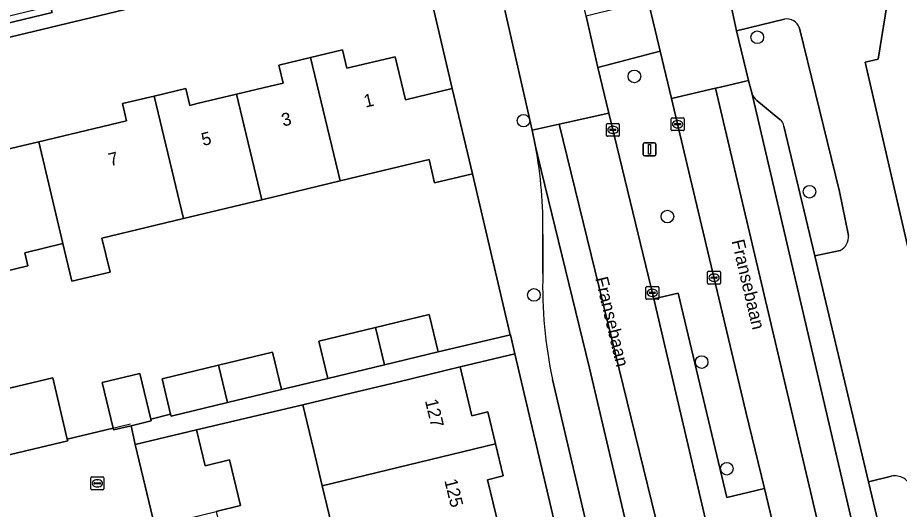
# Model space of a CAD drawing. Extents: x 158455 to 159797, y 387218 to 388672.
# Drawn here: x 159252.5 to 159320.9, y 388528.7 to 388566.8 of the extents above; entities that cross this region are included whole.
import ezdxf

# ---------------------------------------------------------------- set-up
doc = ezdxf.new("R2010")
doc.units = 0
for name, color, linetype in [('IMGEO_Berm_groen', 7, 'Continuous'), ('IMGEO_Boom', 7, 'Continuous'), ('IMGEO_Erf', 7, 'Continuous'), ('IMGEO_Kolk', 7, 'Continuous'), ('IMGEO_Lichtmast', 7, 'Continuous'), ('IMGEO_Muur', 7, 'Continuous'), ('IMGEO_Openbare_ruimte_label', 7, 'Continuous'), ('IMGEO_Pand', 7, 'Continuous'), ('IMGEO_Pand_nummerreeks', 7, 'Continuous'), ('IMGEO_Parkeervlak_open', 7, 'Continuous'), ('IMGEO_Rijbaan_lokaal_gesloten', 7, 'Continuous'), ('IMGEO_Rijbaan_lokaal_open', 7, 'Continuous'), ('IMGEO_Rioolput', 7, 'Continuous'), ('IMGEO_Voetpad_gesloten', 7, 'Continuous'), ('IMGEO_Voetpad_open', 7, 'Continuous')]:
    doc.layers.add(name, color=color, linetype=linetype)

msp = doc.modelspace()

# ---------------------------------------------------------------- linework, layer by layer
at = {"layer": 'IMGEO_Berm_groen'}
for points in [[(159311.989, 388566.681), (159308.276, 388565.778), (159309.186, 388561.927), (159309.442, 388560.963)], [(159316.949, 388549.917), (159316.248, 388553.315), (159313.142, 388565.998)], [(159309.848, 388560.384), (159311.627, 388558.909)], [(159311.938, 388558.396), (159314.351, 388548.346), (159316.303, 388548.758)], [(159320.275, 388531.239), (159318.509, 388530.806), (159320.747, 388521.382)]]:
    msp.add_lwpolyline(points, dxfattribs=at)
for points in [[(159304.216, 388556.368), (159303.215, 388560.536), (159302.346, 388564.2), (159297.493, 388562.948), (159298.355, 388559.405), (159299.393, 388555.131), (159301.838, 388544.989), (159303.732, 388545.439), (159307.501, 388529.585), (159310.423, 388530.28), (159308.992, 388536.244)], [(159310.423, 388530.28), (159307.501, 388529.585), (159303.732, 388545.439), (159301.838, 388544.989), (159306.318, 388525.904), (159308.268, 388526.363), (159311.99, 388510.71), (159314.908, 388511.404), (159314.359, 388513.883)]]:
    msp.add_lwpolyline(points, close=True, dxfattribs=at)
for centre, radius, start, end in [((159312.201, 388565.724), 0.98, 16.23268, 102.48506), ((159310.495, 388561.27), 1.097, 196.23875, 233.83822), ((159311.279, 388558.347), 0.661, 4.21918, 58.23248), ((159315.795, 388549.801), 1.16, 295.99008, 5.74134), ((159320.566, 388530.007), 1.266, 12.95899, 103.30759)]:
    msp.add_arc(centre, radius, start, end, dxfattribs=at)
at = {"layer": 'IMGEO_Boom'}
for centre in [(159309.871, 388565.286), (159300.34, 388562.249), (159291.74, 388558.818), (159313.926, 388553.302), (159302.902, 388551.382), (159292.55, 388545.3), (159305.563, 388540.097), (159307.514, 388531.82)]:
    msp.add_circle(centre, 0.489, dxfattribs=at)
at = {"layer": 'IMGEO_Erf'}
for points in [[(159321.822, 388579.463), (159319.251, 388563.589), (159318.243, 388563.354), (159321.662, 388548.573)], [(159251.163, 388556.468), (159254.128, 388557.18), (159260.935, 388558.814), (159260.618, 388560.137), (159263.078, 388560.727), (159265.533, 388561.316), (159265.849, 388560), (159266.433, 388560.14), (159269.468, 388560.868), (159272.078, 388561.495), (159273.084, 388561.736), (159272.749, 388563.132), (159275.218, 388563.724), (159277.687, 388564.317), (159278.032, 388562.879), (159281.783, 388563.779), (159282.586, 388560.433), (159286.217, 388561.305), (159283.92, 388571.058), (159281.545, 388572.417), (159236.772, 388561.672)], [(159287.772, 388554.703), (159284.845, 388554), (159284.412, 388555.798), (159279.551, 388554.631), (159277.518, 388554.143), (159271.431, 388552.682), (159265.358, 388551.225), (159259.029, 388549.706), (159259.664, 388547.071), (159256.707, 388546.365), (159256.013, 388549.278), (159253.047, 388548.571), (159253.291, 388547.551), (159247.068, 388546.065)], [(159249.131, 388537.422), (159255.216, 388538.874), (159256.349, 388534.12), (159259.903, 388534.976), (159259.061, 388538.508), (159261.979, 388539.204), (159262.82, 388535.677), (159264.358, 388536.046), (159263.698, 388538.799), (159268.087, 388539.852), (159272.273, 388540.857), (159272.968, 388537.96), (159276.553, 388538.82), (159275.858, 388541.717), (159280.248, 388542.771), (159284.433, 388543.775), (159285.128, 388540.878), (159290.718, 388542.194), (159290.712, 388542.218), (159287.772, 388554.703)]]:
    msp.add_lwpolyline(points, dxfattribs=at)
for points in [[(159291.065, 388540.725), (159286.821, 388539.723), (159287.738, 388535.928), (159288.971, 388536.226), (159289.57, 388533.748), (159290.169, 388531.268), (159288.945, 388530.972), (159289.82, 388527.349), (159290.696, 388523.725), (159291.961, 388524.03), (159292.556, 388521.57), (159293.151, 388519.108), (159291.921, 388518.81), (159292.85, 388514.966), (159296.92, 388515.927)], [(159277.339, 388524.334), (159277.606, 388524.398), (159276.132, 388530.494), (159275.47, 388533.231), (159274.613, 388536.772), (159266.377, 388534.841), (159267.05, 388532.044), (159268.934, 388532.5), (159269.792, 388528.959), (159267.902, 388528.501), (159269.367, 388522.407), (159270.832, 388516.318), (159274.293, 388517.155), (159275.81, 388510.878), (159284.463, 388512.939), (159282.939, 388519.245), (159278.785, 388518.241)]]:
    msp.add_lwpolyline(points, close=True, dxfattribs=at)
at = {"layer": 'IMGEO_Kolk'}
for p, q in [((159303.193, 388558.116), (159303.193, 388558.968)), ((159303.268, 388559.042), (159304.12, 388559.042)), ((159303.681, 388558.822), (159303.706, 388558.822)), ((159304.194, 388558.968), (159304.194, 388558.116)), ((159298.17, 388557.678), (159298.17, 388558.53)), ((159298.245, 388558.604), (159299.097, 388558.604)), ((159298.429, 388558.098), (159298.429, 388558.11)), ((159298.867, 388558.061), (159298.469, 388558.061)), ((159298.472, 388558.147), (159298.87, 388558.147)), ((159298.658, 388558.384), (159298.683, 388558.384)), ((159298.913, 388558.11), (159298.913, 388558.098)), ((159299.171, 388558.53), (159299.171, 388557.678)), ((159304.12, 388558.042), (159303.268, 388558.042)), ((159303.452, 388558.536), (159303.452, 388558.548)), ((159303.89, 388558.499), (159303.492, 388558.499)), ((159303.495, 388558.585), (159303.893, 388558.585)), ((159303.704, 388558.262), (159303.679, 388558.262)), ((159303.936, 388558.548), (159303.936, 388558.536)), ((159299.097, 388557.604), (159298.245, 388557.604)), ((159298.681, 388557.824), (159298.656, 388557.824)), ((159306.023, 388546.206), (159306.023, 388547.058)), ((159306.098, 388547.132), (159306.95, 388547.132)), ((159307.024, 388547.058), (159307.024, 388546.206)), ((159306.282, 388546.626), (159306.282, 388546.638)), ((159306.72, 388546.589), (159306.322, 388546.589)), ((159306.325, 388546.675), (159306.723, 388546.675)), ((159306.534, 388546.352), (159306.509, 388546.352)), ((159306.511, 388546.912), (159306.536, 388546.912)), ((159306.766, 388546.638), (159306.766, 388546.626)), ((159301.227, 388545.037), (159301.227, 388545.889)), ((159301.302, 388545.963), (159302.154, 388545.963)), ((159301.715, 388545.743), (159301.74, 388545.743)), ((159302.228, 388545.889), (159302.228, 388545.037)), ((159306.95, 388546.132), (159306.098, 388546.132)), ((159302.154, 388544.963), (159301.302, 388544.963)), ((159301.486, 388545.457), (159301.486, 388545.469)), ((159301.924, 388545.42), (159301.526, 388545.42)), ((159301.529, 388545.506), (159301.927, 388545.506)), ((159301.738, 388545.183), (159301.713, 388545.183)), ((159301.97, 388545.469), (159301.97, 388545.457))]:
    msp.add_line(p, q, dxfattribs=at)
for points in [[(159303.193, 388558.116), (159303.193, 388558.968)], [(159303.268, 388559.042), (159304.12, 388559.042)], [(159304.194, 388558.968), (159304.194, 388558.116)], [(159298.17, 388557.678), (159298.17, 388558.53)], [(159298.245, 388558.604), (159299.097, 388558.604)], [(159299.171, 388558.53), (159299.171, 388557.678)], [(159304.12, 388558.042), (159303.268, 388558.042)], [(159299.097, 388557.604), (159298.245, 388557.604)], [(159306.023, 388546.206), (159306.023, 388547.058)], [(159306.098, 388547.132), (159306.95, 388547.132)], [(159307.024, 388547.058), (159307.024, 388546.206)], [(159301.227, 388545.037), (159301.227, 388545.889)], [(159301.302, 388545.963), (159302.154, 388545.963)], [(159302.228, 388545.889), (159302.228, 388545.037)], [(159306.95, 388546.132), (159306.098, 388546.132)], [(159302.154, 388544.963), (159301.302, 388544.963)]]:
    msp.add_lwpolyline(points, dxfattribs=at)
for centre, radius, start, end in [((159303.27, 388558.966), 0.0765, 91.55205, 178.44795), ((159303.27, 388558.966), 0.0765, 91.55205, 178.44795), ((159304.118, 388558.966), 0.0765, 1.55205, 88.44795), ((159304.118, 388558.966), 0.0765, 1.55205, 88.44795), ((159298.247, 388558.528), 0.0765, 91.55205, 178.44795), ((159298.247, 388558.528), 0.0765, 91.55205, 178.44795), ((159298.469, 388558.107), 0.0403, 85.87752, 175.75265), ((159298.466, 388558.097), 0.0366, 178.93798, 274.71019), ((159298.87, 388558.104), 0.043, 264.86636, 352.45326), ((159298.874, 388558.109), 0.0386, 1.73085, 96.63898), ((159299.095, 388558.528), 0.0765, 1.55205, 88.44795), ((159299.095, 388558.528), 0.0765, 1.55205, 88.44795), ((159303.27, 388558.118), 0.0765, 181.55205, 268.44795), ((159303.27, 388558.118), 0.0765, 181.55205, 268.44795), ((159303.492, 388558.545), 0.0403, 85.87752, 175.75265), ((159303.489, 388558.535), 0.0366, 178.93798, 274.71019), ((159303.893, 388558.542), 0.043, 264.86636, 352.45326), ((159303.897, 388558.547), 0.0386, 1.73085, 96.63898), ((159304.118, 388558.118), 0.0765, 271.55205, 358.44795), ((159304.118, 388558.118), 0.0765, 271.55205, 358.44795), ((159298.247, 388557.68), 0.0765, 181.55205, 268.44795), ((159298.247, 388557.68), 0.0765, 181.55205, 268.44795), ((159299.095, 388557.68), 0.0765, 271.55205, 358.44795), ((159299.095, 388557.68), 0.0765, 271.55205, 358.44795), ((159306.1, 388547.056), 0.0765, 91.55205, 178.44795), ((159306.1, 388547.056), 0.0765, 91.55205, 178.44795), ((159306.948, 388547.056), 0.0765, 1.55205, 88.44795), ((159306.948, 388547.056), 0.0765, 1.55205, 88.44795), ((159306.322, 388546.635), 0.0403, 85.87752, 175.75265), ((159306.319, 388546.625), 0.0366, 178.93798, 274.71019), ((159306.723, 388546.632), 0.043, 264.86636, 352.45326), ((159306.727, 388546.637), 0.0386, 1.73085, 96.63898), ((159301.304, 388545.887), 0.0765, 91.55205, 178.44795), ((159301.304, 388545.887), 0.0765, 91.55205, 178.44795), ((159302.152, 388545.887), 0.0765, 1.55205, 88.44795), ((159302.152, 388545.887), 0.0765, 1.55205, 88.44795), ((159306.1, 388546.208), 0.0765, 181.55205, 268.44795), ((159306.1, 388546.208), 0.0765, 181.55205, 268.44795), ((159306.948, 388546.208), 0.0765, 271.55205, 358.44795), ((159306.948, 388546.208), 0.0765, 271.55205, 358.44795), ((159301.304, 388545.039), 0.0765, 181.55205, 268.44795), ((159301.304, 388545.039), 0.0765, 181.55205, 268.44795), ((159301.526, 388545.466), 0.0403, 85.87752, 175.75265), ((159301.523, 388545.456), 0.0366, 178.93798, 274.71019), ((159301.927, 388545.463), 0.043, 264.86636, 352.45326), ((159301.931, 388545.468), 0.0386, 1.73085, 96.63898), ((159302.152, 388545.039), 0.0765, 271.55205, 358.44795), ((159302.152, 388545.039), 0.0765, 271.55205, 358.44795)]:
    msp.add_arc(centre, radius, start, end, dxfattribs=at)
for centre, major_axis, ratio, start_param, end_param in [((159303.68, 388558.542), (-0.387, 0.002), 0.722429, 4.712389, 7.853982), ((159303.705, 388558.542), (-0.39, 0.002), 0.717154, 1.570796, 4.712389), ((159298.657, 388558.104), (-0.387, 0.002), 0.722429, 4.712389, 7.853982), ((159298.682, 388558.104), (-0.39, 0.002), 0.717154, 1.570796, 4.712389), ((159306.51, 388546.632), (-0.387, 0.002), 0.722429, 4.712389, 7.853982), ((159306.535, 388546.632), (-0.39, 0.002), 0.717154, 1.570796, 4.712389), ((159301.714, 388545.463), (-0.387, 0.002), 0.722429, 4.712389, 7.853982), ((159301.739, 388545.463), (-0.39, 0.002), 0.717154, 1.570796, 4.712389)]:
    msp.add_ellipse(centre, major_axis=major_axis, ratio=ratio, start_param=start_param, end_param=end_param, dxfattribs=at)
at = {"layer": 'IMGEO_Lichtmast'}
for p, q in [((159301.023, 388556.197), (159301.023, 388556.997)), ((159301.023, 388556.997), (159301.023, 388556.197)), ((159301.123, 388557.097), (159301.913, 388557.097)), ((159301.913, 388557.097), (159301.123, 388557.097)), ((159302.013, 388556.997), (159302.013, 388556.197)), ((159302.013, 388556.197), (159302.013, 388556.997)), ((159301.913, 388556.097), (159301.123, 388556.097)), ((159301.123, 388556.097), (159301.913, 388556.097))]:
    msp.add_line(p, q, dxfattribs=at)
msp.add_lwpolyline([(159301.443, 388556.972), (159301.593, 388556.972), (159301.593, 388556.222), (159301.443, 388556.222), (159301.443, 388556.972)], dxfattribs=at)
for centre, start, end in [((159301.123, 388556.997), 90, 180), ((159301.123, 388556.997), 90, 180), ((159301.913, 388556.997), 0, 90), ((159301.913, 388556.997), 360, 90), ((159301.123, 388556.197), 180, 270), ((159301.123, 388556.197), 180, 270), ((159301.913, 388556.197), 270, 0), ((159301.913, 388556.197), 270, 0)]:
    msp.add_arc(centre, 0.1, start, end, dxfattribs=at)
at = {"layer": 'IMGEO_Muur'}
for points in [[(159290.712, 388542.218), (159287.772, 388554.703)], [(159256.349, 388534.12), (159261.262, 388535.303)]]:
    msp.add_lwpolyline(points, dxfattribs=at)
at = {"layer": 'IMGEO_Pand'}
for points in [[(159275.218, 388563.724), (159277.518, 388554.143), (159279.551, 388554.631), (159284.412, 388555.798), (159284.845, 388554), (159287.772, 388554.703), (159286.217, 388561.305), (159282.586, 388560.433), (159281.783, 388563.779), (159278.032, 388562.879), (159277.687, 388564.317)], [(159269.468, 388560.868), (159271.431, 388552.682), (159277.518, 388554.143), (159275.218, 388563.724), (159272.749, 388563.132), (159273.084, 388561.736), (159272.078, 388561.495)], [(159263.078, 388560.727), (159260.618, 388560.137), (159260.935, 388558.814), (159254.128, 388557.18), (159256.013, 388549.278), (159256.707, 388546.365), (159259.664, 388547.071), (159259.029, 388549.706), (159265.358, 388551.225)], [(159263.078, 388560.727), (159265.358, 388551.225), (159271.431, 388552.682), (159269.468, 388560.868), (159266.433, 388560.14), (159265.849, 388560), (159265.533, 388561.316)], [(159256.013, 388549.278), (159254.128, 388557.18), (159251.163, 388556.468), (159250.689, 388558.452), (159246.971, 388557.564), (159246.654, 388558.895), (159244.15, 388558.297), (159246.432, 388548.733), (159247.068, 388546.065), (159253.291, 388547.551), (159253.047, 388548.571)], [(159280.248, 388542.771), (159280.943, 388539.874), (159285.128, 388540.878), (159284.433, 388543.775)], [(159280.248, 388542.771), (159275.858, 388541.717), (159276.553, 388538.82), (159280.943, 388539.874)], [(159268.782, 388536.955), (159272.968, 388537.96), (159272.273, 388540.857), (159268.087, 388539.852)], [(159268.087, 388539.852), (159263.698, 388538.799), (159264.358, 388536.046), (159264.393, 388535.902), (159268.782, 388536.955)], [(159288.971, 388536.226), (159287.738, 388535.928), (159286.821, 388539.723), (159281.961, 388538.548), (159278.477, 388537.706), (159274.613, 388536.772), (159275.47, 388533.231), (159276.132, 388530.494), (159289.57, 388533.748)], [(159250.299, 388532.525), (159256.383, 388533.977), (159256.349, 388534.12), (159255.216, 388538.874), (159249.131, 388537.422)], [(159259.061, 388538.508), (159259.903, 388534.976), (159259.937, 388534.833), (159261.294, 388535.159), (159262.854, 388535.533), (159262.82, 388535.677), (159261.979, 388539.204)], [(159266.377, 388534.841), (159261.623, 388533.692), (159263.138, 388527.347), (159267.902, 388528.501), (159269.792, 388528.959), (159268.934, 388532.5), (159267.05, 388532.044)], [(159277.606, 388524.398), (159289.82, 388527.349), (159288.945, 388530.972), (159290.169, 388531.268), (159289.57, 388533.748), (159276.132, 388530.494)]]:
    msp.add_lwpolyline(points, close=True, dxfattribs=at)
at = {"layer": 'IMGEO_Parkeervlak_open'}
for points in [[(159309.442, 388560.963), (159319.528, 388517.787)], [(159311.627, 388558.909), (159309.848, 388560.384)], [(159320.747, 388521.382), (159318.509, 388530.806), (159314.351, 388548.346), (159311.938, 388558.396)], [(159306.145, 388495.405), (159308.231, 388491.572), (159306.225, 388500), (159305.379, 388503.55), (159302.944, 388514.041), (159300.201, 388525.46), (159296.864, 388539.609), (159293.123, 388554.886), (159292.666, 388556.822)], [(159293.245, 388549.992), (159293.236, 388546.97)], [(159293.986, 388538.731), (159297.28, 388524.765), (159297.614, 388523.374)]]:
    msp.add_lwpolyline(points, dxfattribs=at)
for centre, radius, start, end in [((159310.495, 388561.27), 1.097, 196.23875, 233.83822), ((159311.279, 388558.347), 0.661, 4.21918, 58.23248), ((159260.007, 388550.614), 33.244, 358.92819, 10.76292), ((159328.998, 388546.072), 35.773, 178.56118, 191.84147)]:
    msp.add_arc(centre, radius, start, end, dxfattribs=at)
at = {"layer": 'IMGEO_Rijbaan_lokaal_gesloten'}
for points in [[(159307.395, 388573.162), (159305.171, 388572.681), (159304.881, 388572.618), (159300.516, 388571.674), (159301.412, 388568.116), (159302.346, 388564.2), (159303.215, 388560.536), (159306.623, 388561.33), (159307.03, 388561.425), (159309.186, 388561.927), (159308.276, 388565.778), (159307.725, 388568.344)], [(159322.306, 388494.82), (159306.623, 388561.33), (159303.215, 388560.536), (159304.216, 388556.368), (159308.992, 388536.244), (159310.423, 388530.28), (159314.359, 388513.883)], [(159316.064, 388488.209), (159315.875, 388488.316), (159315.696, 388488.439), (159315.529, 388488.578), (159315.375, 388488.731), (159315.236, 388488.897), (159315.112, 388489.075), (159315.004, 388489.264), (159314.913, 388489.461), (159314.841, 388489.666), (159314.787, 388489.876), (159314.752, 388490.09), (159312.434, 388500.002), (159309.192, 388513.865), (159308.385, 388517.1), (159306.318, 388525.904), (159301.838, 388544.989), (159299.393, 388555.131), (159298.355, 388559.405), (159294.503, 388558.55), (159306.956, 388507.759), (159325.911, 388427.69)]]:
    msp.add_lwpolyline(points, dxfattribs=at)
for points in [[(159309.442, 388560.963), (159309.186, 388561.927), (159307.03, 388561.425), (159306.623, 388561.33), (159322.306, 388494.82), (159324.818, 388495.395), (159324.602, 388496.296), (159324.179, 388498.12), (159323.742, 388500.002), (159323.471, 388501.165), (159322.81, 388503.961), (159322.604, 388504.714), (159319.528, 388517.787)], [(159329.279, 388413.707), (159325.911, 388427.69), (159306.956, 388507.759), (159294.503, 388558.55), (159292.4, 388558.083), (159292.666, 388556.822), (159293.123, 388554.886), (159296.864, 388539.609), (159300.201, 388525.46), (159302.944, 388514.041), (159305.379, 388503.55), (159306.225, 388500), (159308.231, 388491.572), (159309.693, 388485.431), (159310.759, 388480.957), (159311.565, 388477.57), (159314.321, 388466.043), (159317.05, 388454.625), (159323.566, 388427.155), (159324.041, 388425.154), (159329.938, 388400.423), (159330.343, 388398.723), (159330.501, 388398.052), (159332.856, 388398.621)]]:
    msp.add_lwpolyline(points, close=True, dxfattribs=at)
at = {"layer": 'IMGEO_Rijbaan_lokaal_open'}
for points in [[(159321.662, 388548.573), (159318.243, 388563.354), (159319.251, 388563.589), (159321.822, 388579.463)], [(159310.945, 388570.086), (159307.648, 388569.21), (159307.725, 388568.344), (159308.276, 388565.778), (159311.989, 388566.681)], [(159313.142, 388565.998), (159316.248, 388553.315), (159316.949, 388549.917)], [(159316.303, 388548.758), (159314.351, 388548.346), (159318.509, 388530.806), (159320.275, 388531.239)], [(159263.138, 388527.347), (159261.623, 388533.692), (159261.294, 388535.159), (159259.937, 388534.833), (159259.903, 388534.976), (159256.349, 388534.12), (159256.383, 388533.977), (159250.299, 388532.525)]]:
    msp.add_lwpolyline(points, dxfattribs=at)
for centre, radius, start, end in [((159312.201, 388565.724), 0.98, 16.23268, 102.48506), ((159315.795, 388549.801), 1.16, 295.99008, 5.74134), ((159320.566, 388530.007), 1.266, 12.95899, 103.30759)]:
    msp.add_arc(centre, radius, start, end, dxfattribs=at)
at = {"layer": 'IMGEO_Rioolput'}
for p, q in [((159258.179, 388530.264), (159258.179, 388531.116)), ((159258.254, 388531.19), (159259.106, 388531.19)), ((159258.438, 388530.684), (159258.438, 388530.696)), ((159258.876, 388530.647), (159258.478, 388530.647)), ((159258.481, 388530.733), (159258.879, 388530.733)), ((159258.667, 388530.97), (159258.692, 388530.97)), ((159258.922, 388530.696), (159258.922, 388530.684)), ((159259.18, 388531.116), (159259.18, 388530.264)), ((159259.106, 388530.19), (159258.254, 388530.19)), ((159258.69, 388530.41), (159258.665, 388530.41))]:
    msp.add_line(p, q, dxfattribs=at)
for points in [[(159258.179, 388530.264), (159258.179, 388531.116)], [(159258.254, 388531.19), (159259.106, 388531.19)], [(159259.18, 388531.116), (159259.18, 388530.264)], [(159259.106, 388530.19), (159258.254, 388530.19)]]:
    msp.add_lwpolyline(points, dxfattribs=at)
for centre, radius, start, end in [((159258.256, 388531.114), 0.0765, 91.55205, 178.44795), ((159258.256, 388531.114), 0.0765, 91.55205, 178.44795), ((159258.478, 388530.693), 0.0403, 85.87752, 175.75265), ((159258.475, 388530.683), 0.0366, 178.93798, 274.71019), ((159258.879, 388530.69), 0.043, 264.86636, 352.45326), ((159258.883, 388530.695), 0.0386, 1.73085, 96.63898), ((159259.104, 388531.114), 0.0765, 1.55205, 88.44795), ((159259.104, 388531.114), 0.0765, 1.55205, 88.44795), ((159258.256, 388530.266), 0.0765, 181.55205, 268.44795), ((159258.256, 388530.266), 0.0765, 181.55205, 268.44795), ((159259.104, 388530.266), 0.0765, 271.55205, 358.44795), ((159259.104, 388530.266), 0.0765, 271.55205, 358.44795)]:
    msp.add_arc(centre, radius, start, end, dxfattribs=at)
for centre, major_axis, ratio, start_param, end_param in [((159258.666, 388530.69), (-0.387, 0.002), 0.722429, 4.712389, 7.853982), ((159258.691, 388530.69), (-0.39, 0.002), 0.717154, 1.570796, 4.712389)]:
    msp.add_ellipse(centre, major_axis=major_axis, ratio=ratio, start_param=start_param, end_param=end_param, dxfattribs=at)
at = {"layer": 'IMGEO_Voetpad_gesloten'}
msp.add_lwpolyline([(159251.318, 388566.781), (159251.43, 388566.294), (159255.163, 388567.198), (159255.051, 388567.685)], close=True, dxfattribs=at)
at = {"layer": 'IMGEO_Voetpad_open'}
for points in [[(159280.119, 388573.216), (159279.389, 388573.039), (159279.231, 388573.517), (159273.201, 388572.07), (159273.317, 388571.585), (159269.651, 388570.705), (159269.535, 388571.191), (159268.195, 388570.862), (159265.492, 388570.212), (159264.386, 388569.946), (159264.499, 388569.459), (159260.865, 388568.579), (159260.752, 388569.066), (159255.051, 388567.685), (159255.163, 388567.198), (159251.43, 388566.294), (159251.318, 388566.781), (159250.068, 388566.478), (159235.308, 388563.025), (159222.314, 388559.898)], [(159223.278, 388558.563), (159236.772, 388561.672), (159281.545, 388572.417)], [(159283.92, 388571.058), (159286.217, 388561.305), (159287.772, 388554.703), (159290.712, 388542.218), (159290.718, 388542.194), (159291.065, 388540.725), (159296.92, 388515.927), (159297.281, 388514.397), (159303.283, 388488.98), (159305.43, 388489.492), (159306.953, 388483.103)], [(159292.666, 388556.822), (159292.4, 388558.083), (159290.319, 388567.288)], [(159293.236, 388546.97), (159293.245, 388549.992)], [(159297.614, 388523.374), (159297.28, 388524.765), (159293.986, 388538.731)]]:
    msp.add_lwpolyline(points, dxfattribs=at)
for points in [[(159292.4, 388558.083), (159294.503, 388558.55), (159298.355, 388559.405), (159297.493, 388562.948), (159296.591, 388566.91), (159295.742, 388570.486), (159292.019, 388569.684), (159289.646, 388569.172), (159289.73, 388569.011), (159290.021, 388568.305), (159290.248, 388567.577), (159290.319, 388567.288)], [(159301.412, 388568.116), (159296.591, 388566.91), (159297.493, 388562.948), (159302.346, 388564.2)], [(159281.961, 388538.548), (159286.821, 388539.723), (159291.065, 388540.725), (159290.718, 388542.194), (159285.128, 388540.878), (159280.943, 388539.874), (159276.553, 388538.82), (159272.968, 388537.96), (159268.782, 388536.955), (159264.393, 388535.902), (159264.358, 388536.046), (159262.82, 388535.677), (159262.854, 388535.533), (159261.294, 388535.159), (159261.623, 388533.692), (159266.377, 388534.841), (159274.613, 388536.772), (159278.477, 388537.706)]]:
    msp.add_lwpolyline(points, close=True, dxfattribs=at)
for centre, radius, start, end in [((159260.007, 388550.614), 33.244, 358.92819, 10.76292), ((159328.998, 388546.072), 35.773, 178.56118, 191.84147)]:
    msp.add_arc(centre, radius, start, end, dxfattribs=at)

# ---------------------------------------------------------------- texts
at = {"layer": 'IMGEO_Openbare_ruimte_label'}
for rotation, p in [(283.29958, (159307.874, 388549.483)), (283.53586, (159297.294, 388546.585))]:
    msp.add_text('Fransebaan', height=1, rotation=rotation, dxfattribs=at).set_placement(p)
at = {"layer": 'IMGEO_Pand_nummerreeks'}
for s, rotation, p in [('1', 13.42044, (159279.48, 388559.823)), ('3', 13.42044, (159273.092, 388558.354)), ('5', 13.42044, (159266.878, 388556.849)), ('7', 13.42044, (159259.672, 388555.28)), ('127', 283.68775, (159284.084, 388537.103)), ('125', 283.68666, (159285.591, 388530.914))]:
    msp.add_text(s, height=1, rotation=rotation, dxfattribs=at).set_placement(p)

doc.saveas('drawing.dxf')
